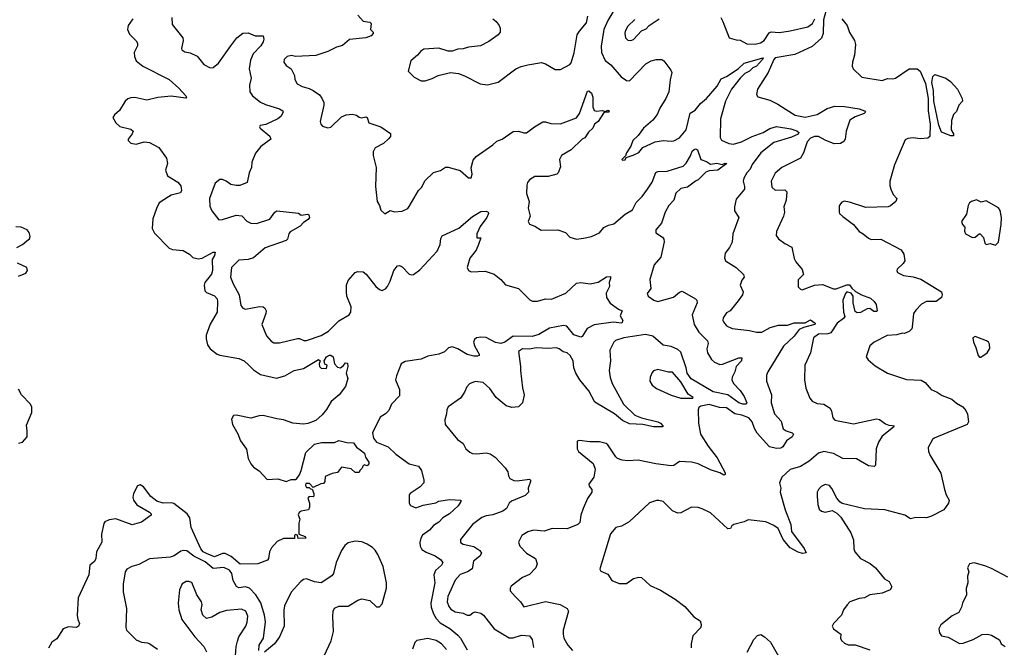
# Model space of a CAD drawing. Extents: x 2199565 to 2323334, y 894172 to 1018966.
# Tile 260 of 440: x 2233874 to 2241160, y 1003128 to 1007768. Entities that reach past the tile are written whole.
import ezdxf

# ---------------------------------------------------------------- set-up
doc = ezdxf.new("R2010")
doc.units = 0

msp = doc.modelspace()

# ---------------------------------------------------------------- linework, layer by layer
at = {"layer": '0CON10XD'}
for points in [[(2238287.1, 1007865), (2238227, 1007763), (2238197.1, 1007695), (2238176.6, 1007573.4), (2238179.6, 1007525), (2238206.5, 1007466.5), (2238249.2, 1007435), (2238324.6, 1007344.6), (2238365, 1007319.2), (2238385, 1007315.8), (2238507.4, 1007442.6), (2238546.7, 1007465), (2238584.1, 1007474.1), (2238625, 1007473.8), (2238640, 1007465), (2238692.5, 1007395), (2238698.5, 1007378.5), (2238686, 1007324), (2238677.9, 1007235), (2238655.4, 1007185), (2238610.4, 1007115), (2238591.7, 1007068.3), (2238560, 1007025), (2238488.8, 1006965), (2238449.1, 1006910.9), (2238411.2, 1006875), (2238395, 1006832.5), (2238363.3, 1006785), (2238357.5, 1006762.5), (2238330, 1006735), (2238335, 1006730), (2238355, 1006733.3), (2238361.7, 1006748.3), (2238413.8, 1006766.2), (2238455, 1006786.7), (2238485.7, 1006824.3), (2238575, 1006865.6), (2238635.9, 1006874.1), (2238695, 1006869.2), (2238715, 1006872.9), (2238756, 1006895), (2238805.6, 1006955), (2238835, 1007077.5), (2238870.9, 1007099.1), (2238911.2, 1007148.8), (2238955, 1007186.4), (2239035, 1007276.5), (2239065, 1007331.8), (2239105, 1007348.6), (2239191.5, 1007405), (2239234.2, 1007445.8), (2239364.3, 1007484.3), (2239376, 1007485), (2239371.5, 1007475), (2239325, 1007425.7), (2239298.5, 1007411.5), (2239275, 1007387.4), (2239240.7, 1007369.3), (2239204.6, 1007335.4), (2239141.5, 1007255), (2239097.6, 1007165), (2239058.7, 1007035), (2239057.8, 1006897.8), (2239067.8, 1006877.8), (2239121.8, 1006851.8), (2239155, 1006849.1), (2239215, 1006864), (2239295, 1006905.3), (2239375, 1006934), (2239425, 1006962.9), (2239475, 1006977.5), (2239580.9, 1006960.9), (2239625, 1006947.5), (2239640.4, 1006935), (2239635, 1006922.8), (2239585, 1006899.7), (2239455, 1006860.8), (2239358, 1006785), (2239295, 1006697.8), (2239278, 1006662), (2239254.3, 1006635), (2239233.2, 1006596.8), (2239228, 1006575), (2239238, 1006535), (2239236, 1006515), (2239175, 1006442.5), (2239164.2, 1006385.8), (2239163.8, 1006355), (2239195.7, 1006305), (2239150.8, 1006185), (2239145.7, 1006124.3), (2239125, 1006083.3), (2239095, 1006042.5), (2239088.3, 1006008.3), (2239096.1, 1005986.1), (2239175.6, 1005935.6), (2239230, 1005885), (2239234, 1005865), (2239217.3, 1005842.7), (2239206.2, 1005805), (2239227.1, 1005755), (2239222.5, 1005735), (2239190.5, 1005689.5), (2239130, 1005615), (2239105, 1005600), (2239078.8, 1005565), (2239076.2, 1005545), (2239081.2, 1005535), (2239105, 1005504), (2239145, 1005484.2), (2239275, 1005470.8), (2239325, 1005458.1), (2239365, 1005459.2), (2239427.4, 1005492.6), (2239489.8, 1005510.2), (2239555, 1005510.7), (2239605, 1005528.2), (2239685, 1005528.1), (2239725, 1005549.6), (2239760, 1005525), (2239758.5, 1005515), (2239673.5, 1005493.5), (2239642.9, 1005477.1), (2239605, 1005428.2), (2239526.7, 1005353.3), (2239410, 1005165), (2239400.7, 1005139.3), (2239398.9, 1005095), (2239436.9, 1004995), (2239435.7, 1004935), (2239459.5, 1004855), (2239509.1, 1004799.1), (2239523.4, 1004743.4), (2239545, 1004729.4), (2239590, 1004715), (2239599.2, 1004705), (2239589.4, 1004685), (2239549.2, 1004655), (2239519.7, 1004610.3), (2239505, 1004601.3), (2239475, 1004598.4), (2239421, 1004611), (2239330.5, 1004710.5), (2239310, 1004745), (2239292.9, 1004795), (2239268.1, 1004825), (2239217.5, 1004845), (2239164.8, 1004854.8), (2239105, 1004898.2), (2239052.2, 1004902.2), (2238975, 1004924.2), (2238915, 1004910), (2238900, 1004900), (2238893.8, 1004885), (2238897.5, 1004785), (2238911.9, 1004705), (2238967.8, 1004615), (2239035, 1004530), (2239095, 1004417.5), (2239093.3, 1004405), (2239085, 1004400.8), (2239055, 1004418.8), (2238985, 1004439.2), (2238895, 1004485.6), (2238845, 1004498.1), (2238755, 1004502.5), (2238715, 1004472), (2238695, 1004470), (2238580, 1004485), (2238451.4, 1004511.4), (2238375, 1004506.7), (2238330.9, 1004510.9), (2238297.5, 1004525), (2238286.1, 1004536.1), (2238226.7, 1004625), (2238212.5, 1004635), (2238165, 1004648), (2238093.6, 1004646.4), (2238015, 1004657.5), (2237998.3, 1004651.7), (2238000, 1004595), (2238008.8, 1004575), (2238117.7, 1004487.7), (2238131.2, 1004445), (2238122, 1004385), (2238085.6, 1004335), (2238088.8, 1004318.8), (2238107.5, 1004295), (2238108, 1004275), (2238075, 1004228), (2238042.1, 1004155), (2238026.4, 1004105), (2238018.9, 1004051.1), (2238005, 1004035.7), (2237925, 1004003.1), (2237815, 1004006), (2237755, 1003987.1), (2237675.6, 1003994.4), (2237635, 1003982.9), (2237590, 1003955), (2237564.1, 1003905.9), (2237574, 1003875), (2237625, 1003824.2), (2237690, 1003785), (2237703.3, 1003745), (2237693.3, 1003715), (2237645, 1003666.7), (2237595, 1003643.3), (2237510.3, 1003579.7), (2237503.3, 1003565), (2237503.6, 1003545), (2237539.2, 1003505), (2237580, 1003465), (2237605, 1003426.2), (2237765, 1003466.9), (2237873.5, 1003443.5), (2237923.8, 1003415), (2237934, 1003395), (2237895.8, 1003255), (2237894.3, 1003224.3), (2237901.2, 1003195), (2237929.2, 1003145), (2237965, 1003105.8)], [(2239850, 1007865), (2239823, 1007767), (2239819.2, 1007665), (2239808.1, 1007631.9), (2239738.9, 1007571.1), (2239609, 1007511), (2239463.5, 1007485), (2239453.3, 1007475), (2239412.5, 1007377.5), (2239334, 1007255), (2239326.7, 1007215), (2239335, 1007197.5), (2239425, 1007172), (2239485, 1007144.6), (2239546.1, 1007103.9), (2239612.2, 1007062.2), (2239685, 1007047.2), (2239775, 1007067.5), (2239849.5, 1007110.5), (2239905, 1007129.2), (2239977.4, 1007127.4), (2240085, 1007109.7), (2240124.3, 1007095), (2240131.4, 1007085), (2240123.8, 1007075), (2240055, 1007048.9), (2240015.7, 1007024.3), (2239990.6, 1006945), (2239981.9, 1006885), (2239971.3, 1006868.7), (2239946.6, 1006853.4), (2239901.5, 1006851.5), (2239835, 1006876.5), (2239785.2, 1006905.2), (2239755, 1006905.7), (2239725, 1006892.5), (2239701.2, 1006865), (2239674.4, 1006785), (2239650.8, 1006745), (2239514, 1006675), (2239465, 1006632.5), (2239435.3, 1006574.7), (2239439.1, 1006529.1), (2239465, 1006506.8), (2239535, 1006510.5), (2239550.9, 1006495), (2239545.3, 1006434.7), (2239527.5, 1006385), (2239532.2, 1006345), (2239525.7, 1006315.7), (2239475, 1006202.5), (2239472.3, 1006172.3), (2239487.7, 1006147.7), (2239535, 1006114), (2239587.5, 1006087.5), (2239605, 1006002.5), (2239617.7, 1005977.7), (2239665, 1005922.5), (2239673.8, 1005885), (2239634, 1005845), (2239635, 1005792.5), (2239652.5, 1005775), (2239665, 1005771.2), (2239754.3, 1005805.7), (2239815, 1005809.2), (2239895, 1005778.8), (2239915, 1005778), (2239995, 1005808.5), (2240015, 1005808), (2240032.4, 1005782.4), (2240058.8, 1005758.8), (2240103.3, 1005733.3), (2240168.5, 1005708.5), (2240197.5, 1005685), (2240212.7, 1005662.7), (2240220, 1005615), (2240215, 1005610), (2240195, 1005611.4), (2240165, 1005634), (2240145, 1005631.2), (2240095, 1005602.5), (2240071.2, 1005601.2), (2240055, 1005610), (2240042.5, 1005675), (2240042.5, 1005725), (2240026.1, 1005746.1), (2239995, 1005755.8), (2239984.4, 1005745), (2239965.6, 1005695), (2239970.4, 1005605), (2239978.9, 1005575), (2239970.7, 1005559.3), (2239924, 1005525), (2239875, 1005452.2), (2239855, 1005445.5), (2239785, 1005443.5), (2239747.8, 1005415), (2239725.4, 1005304.6), (2239683.8, 1005215), (2239680.8, 1005105), (2239691.9, 1005045), (2239719.7, 1004969.7), (2239737, 1004947), (2239775, 1004930), (2239825, 1004926), (2239871.2, 1004895), (2239881.4, 1004875), (2239890.9, 1004825), (2239905, 1004808.1), (2240045, 1004780), (2240215, 1004818.1), (2240235, 1004812.9), (2240279.7, 1004779.7), (2240305, 1004769.6), (2240329.1, 1004769.1), (2240343.8, 1004765), (2240339.2, 1004755), (2240255, 1004689.6), (2240227.9, 1004645), (2240212.1, 1004595), (2240205.6, 1004474.4), (2240196.7, 1004465), (2240155, 1004470), (2240065, 1004520.5), (2239966.1, 1004523.9), (2239895, 1004560), (2239825, 1004574.6), (2239785, 1004564.5), (2239715, 1004505.5), (2239652, 1004465), (2239575, 1004442.5), (2239513.4, 1004386.6), (2239496.7, 1004345), (2239506.2, 1004305), (2239501.2, 1004275), (2239537.5, 1004145), (2239580.6, 1004035), (2239584.3, 1003985), (2239679.1, 1003859.1), (2239692.5, 1003827.5), (2239667.1, 1003822.9), (2239635, 1003830.9), (2239575, 1003864.6), (2239524, 1003925), (2239485.4, 1004005.4), (2239455, 1004028.1), (2239395, 1004054.6), (2239265, 1004070), (2239234.4, 1004055.6), (2239157.5, 1004035), (2239143.6, 1004026.4), (2239133, 1004007), (2239115, 1004003.3), (2238985, 1004122.5), (2238925, 1004152), (2238895, 1004160.8), (2238845, 1004164), (2238765, 1004122), (2238745, 1004118.8), (2238705, 1004136.2), (2238635, 1004206), (2238604.1, 1004214.1), (2238585, 1004214), (2238535, 1004196), (2238384.1, 1004055.9), (2238327.3, 1004022.7), (2238285, 1004014), (2238245, 1003966.2), (2238168.8, 1003715), (2238166.2, 1003705), (2238175, 1003690), (2238225, 1003668.8), (2238255, 1003621.2), (2238309.3, 1003599.3), (2238365, 1003598.8), (2238415, 1003636), (2238455, 1003647.1), (2238475, 1003644.2), (2238540, 1003585), (2238615, 1003551.2), (2238725, 1003483.3), (2238795, 1003430), (2238862.3, 1003352.3), (2238910, 1003325), (2238916.7, 1003296.7), (2238913.8, 1003275), (2238855, 1003212.5), (2238841.9, 1003155), (2238841.9, 1003125)], [(2234710, 1007775), (2234675.8, 1007725), (2234671.4, 1007695), (2234685, 1007662), (2234735, 1007612), (2234744.3, 1007595), (2234744.3, 1007575), (2234720, 1007525), (2234722.9, 1007495), (2234735, 1007463.1), (2234785, 1007425.4), (2234978.8, 1007325), (2235051.8, 1007261.8), (2235101.9, 1007205), (2235107.5, 1007195), (2235102.3, 1007187.7), (2234995, 1007202.5), (2234895, 1007192.5), (2234815, 1007172.3), (2234725, 1007192.5), (2234695, 1007190), (2234675, 1007182.5), (2234654, 1007165), (2234612.3, 1007097.7), (2234574.3, 1007065.7), (2234563.8, 1007045), (2234583.8, 1007005), (2234615, 1006978.8), (2234695, 1006958), (2234712.5, 1006945), (2234706.7, 1006925), (2234676.7, 1006885), (2234676.7, 1006875), (2234695, 1006856.2), (2234735, 1006847.5), (2234795, 1006864.2), (2234835, 1006861.4), (2234903.2, 1006823.2), (2234959.2, 1006745), (2234966.2, 1006705), (2234953.3, 1006655), (2234966.7, 1006615), (2235045, 1006566.2), (2235065, 1006540), (2235070.8, 1006505), (2235062.7, 1006487.3), (2234995, 1006470), (2234975, 1006458.6), (2234906.7, 1006413.3), (2234885, 1006372.5), (2234858.9, 1006295), (2234852.9, 1006225), (2234870.7, 1006190.7), (2234978.8, 1006078.8), (2235005, 1006068.2), (2235083, 1006063), (2235130, 1006035), (2235155, 1006010.8), (2235195, 1006000.6), (2235225, 1006004.3), (2235305, 1006048.9), (2235320, 1006050), (2235315.4, 1006025), (2235297.9, 1005995), (2235300.4, 1005915), (2235293.5, 1005886.5), (2235244.3, 1005825), (2235239.2, 1005805), (2235242.7, 1005762.7), (2235255, 1005752), (2235315, 1005727.5), (2235334.3, 1005705), (2235338.1, 1005685), (2235334.3, 1005605), (2235283, 1005517), (2235254.4, 1005435), (2235252.4, 1005407.6), (2235262.7, 1005365), (2235283.3, 1005335), (2235335, 1005295.5), (2235355, 1005287.3), (2235494.4, 1005264.4), (2235535, 1005245.7), (2235568.1, 1005215)], [(2234998.5, 1007785), (2235001.7, 1007731.7), (2235080.8, 1007635), (2235084.3, 1007615), (2235071.2, 1007555), (2235074.1, 1007544.1), (2235095, 1007530), (2235135, 1007524.2), (2235187.8, 1007497.8), (2235235, 1007438), (2235283, 1007413), (2235305, 1007415.8), (2235345, 1007446), (2235435.9, 1007574.1), (2235480, 1007635), (2235525, 1007668.8), (2235565, 1007670), (2235615, 1007648), (2235675, 1007650), (2235680, 1007625), (2235676, 1007605), (2235658, 1007575), (2235601.4, 1007515), (2235580.9, 1007469.1), (2235571.9, 1007405), (2235587.5, 1007335), (2235575.4, 1007285), (2235577.7, 1007235), (2235596.7, 1007205), (2235655, 1007159.5), (2235691.7, 1007141.7), (2235795, 1007109.2), (2235820, 1007095), (2235822.5, 1007085), (2235805, 1007053.3), (2235783.3, 1007035), (2235695, 1006992.5), (2235652.5, 1006985), (2235647.5, 1006975), (2235653.3, 1006965), (2235725, 1006906.2), (2235731.2, 1006885), (2235658.8, 1006831.2), (2235617.9, 1006782.1), (2235591.2, 1006715), (2235588, 1006675), (2235572, 1006635), (2235556.7, 1006565), (2235503, 1006543), (2235475, 1006541.2), (2235435, 1006550), (2235402.5, 1006575), (2235375, 1006586.7), (2235355, 1006586.7), (2235319.3, 1006560.7), (2235278.6, 1006445), (2235280.5, 1006390.5), (2235295.9, 1006355.9), (2235348.3, 1006288.3), (2235375, 1006290), (2235475, 1006324), (2235517.7, 1006317.7), (2235555, 1006278.8), (2235585, 1006263.8), (2235625, 1006262.5), (2235725.5, 1006294.5), (2235761.2, 1006345), (2235776.1, 1006353.9), (2235937.5, 1006337.5), (2235956.4, 1006323.6), (2236005, 1006330), (2236012.5, 1006325), (2236017.5, 1006305), (2236009.3, 1006290.7), (2235975, 1006270), (2235947.9, 1006242.1), (2235875, 1006198.6), (2235865.8, 1006185), (2235856, 1006145), (2235846.7, 1006135), (2235689.7, 1006080.3), (2235603, 1006007), (2235565, 1005995.7), (2235495, 1005990.5), (2235442.2, 1005935), (2235432.7, 1005865), (2235452.2, 1005815), (2235498.5, 1005735), (2235510.8, 1005655), (2235525, 1005636), (2235545, 1005628), (2235648.3, 1005648.3), (2235674.4, 1005644.4), (2235688, 1005635), (2235697.1, 1005615), (2235695.8, 1005595), (2235666, 1005515), (2235701.1, 1005431.1), (2235735, 1005391.2), (2235755, 1005378.8), (2235795, 1005379.2), (2235928.8, 1005411.2), (2235945, 1005410), (2235975.5, 1005395.5), (2235995, 1005395.5), (2236105, 1005432.8), (2236158.8, 1005465), (2236235, 1005541.3), (2236312.2, 1005585), (2236323.6, 1005605), (2236325.4, 1005645), (2236295.5, 1005725), (2236291.5, 1005755), (2236290.9, 1005805), (2236305, 1005839.2), (2236355, 1005898.9), (2236375, 1005905.6), (2236415, 1005903.1), (2236436.7, 1005886.7), (2236510, 1005795), (2236535, 1005774), (2236555, 1005766.7), (2236580.8, 1005779.2), (2236595.5, 1005794.5), (2236615.5, 1005834.5), (2236642.5, 1005915), (2236670.5, 1005949.5), (2236685, 1005951.2), (2236705, 1005941.2), (2236755.8, 1005885.8), (2236775, 1005880.8), (2236786.7, 1005885), (2236835, 1005918), (2236963, 1006057), (2236984.4, 1006105), (2236990, 1006150), (2237000, 1006170), (2237123.7, 1006226.3), (2237225, 1006312.2), (2237285, 1006350), (2237325, 1006353.3), (2237340, 1006345), (2237343.3, 1006335), (2237330, 1006305), (2237280.9, 1006239.1), (2237257.5, 1006185), (2237256.1, 1006156.1), (2237285.8, 1006155), (2237268.2, 1006105), (2237251.9, 1006065), (2237203.8, 1006005), (2237185.8, 1005935.8), (2237195, 1005914), (2237215, 1005904.3), (2237319.1, 1005909.1), (2237385, 1005886.9), (2237435, 1005847.5), (2237467.9, 1005807.9), (2237565, 1005780.8), (2237647.9, 1005697.9), (2237667.8, 1005687.8), (2237705, 1005686.2), (2237765, 1005703.3), (2237808.3, 1005701.7), (2237915, 1005745.9), (2237995, 1005820.4), (2238025, 1005826.1), (2238094.2, 1005815.8), (2238153.2, 1005826.8), (2238215, 1005866.2), (2238245, 1005870), (2238246.2, 1005855), (2238236, 1005825), (2238237.8, 1005795), (2238213.5, 1005746.5), (2238215.6, 1005715), (2238242.6, 1005672.6), (2238305, 1005627.5), (2238332.5, 1005615), (2238318.3, 1005578.3), (2238337.5, 1005545), (2238330, 1005525), (2238265, 1005531.1), (2238125, 1005513.3), (2238074.1, 1005485.9), (2238035, 1005426.7), (2238025, 1005421.2), (2237975, 1005439.2), (2237922.8, 1005502.8), (2237897.1, 1005507.1), (2237795, 1005488.8), (2237715, 1005439.7), (2237665, 1005425.7), (2237525, 1005428.8), (2237463.2, 1005385), (2237435, 1005373.1), (2237395, 1005380.7), (2237325, 1005419.4), (2237285, 1005422), (2237254.4, 1005415.6), (2237238.9, 1005405), (2237231.8, 1005385), (2237242.1, 1005352.1), (2237273.9, 1005296.1), (2237273.3, 1005285), (2237260.3, 1005279.7), (2237235, 1005280), (2237185, 1005293.9), (2237115.7, 1005335.7), (2237075, 1005349.7), (2237047.3, 1005342.7), (2237016.6, 1005313.4)], [(2236375, 1007802), (2236415, 1007756.7), (2236465, 1007750), (2236475, 1007740), (2236470, 1007695), (2236490, 1007675), (2236490, 1007665), (2236475, 1007650), (2236435, 1007634), (2236315, 1007622), (2236262.7, 1007577.3), (2236217.5, 1007565), (2236155, 1007534.2), (2236065, 1007504.2), (2235915, 1007496.2), (2235885, 1007503.3), (2235852.5, 1007495), (2235830, 1007475), (2235827.5, 1007455), (2235845, 1007430), (2235882.5, 1007405), (2235893.3, 1007385), (2235906.7, 1007355), (2235908.8, 1007325), (2235926.2, 1007295), (2235963.4, 1007273.4), (2236015, 1007259.4), (2236044.6, 1007244.6), (2236092, 1007212), (2236108.3, 1007188.3), (2236123.1, 1007155), (2236124.4, 1007135), (2236096, 1007015), (2236102, 1006995), (2236115, 1006982), (2236155, 1006967.5), (2236175, 1006972.5), (2236255, 1007051.2), (2236290, 1007065), (2236335, 1007068.8), (2236365, 1007063.3), (2236385, 1007046.7), (2236402.3, 1007042.3), (2236435, 1007051.2), (2236443.9, 1007043.9), (2236456.2, 1007006.2), (2236545, 1006976.7), (2236617.7, 1006927.7), (2236616.7, 1006905), (2236601.7, 1006888.3), (2236565, 1006853.8), (2236505, 1006821.2), (2236488.3, 1006791.7), (2236488.6, 1006765), (2236511.9, 1006675), (2236507.5, 1006535), (2236520, 1006425), (2236536.2, 1006395), (2236545, 1006360), (2236575, 1006333.3), (2236615, 1006357.5), (2236647, 1006347), (2236705, 1006353.8), (2236745, 1006373.3), (2236755, 1006387.5), (2236824, 1006505), (2236849.7, 1006530.3), (2236872.4, 1006577.6), (2236935, 1006638.6), (2236986.6, 1006653.4), (2237025, 1006676.7), (2237045, 1006676.7), (2237133.6, 1006653.6), (2237195, 1006600), (2237215, 1006600), (2237222.5, 1006625), (2237213.6, 1006673.6), (2237229.3, 1006730.7), (2237252.6, 1006757.4), (2237375, 1006842), (2237405, 1006870.8), (2237444.2, 1006885.8), (2237525, 1006942), (2237565, 1006944.2), (2237605, 1006930.8), (2237625, 1006931.4), (2237682.5, 1006975), (2237745, 1007012.2), (2237765, 1007013.3), (2237805, 1007000), (2237875, 1006998.6), (2237995, 1007043.8), (2238016.7, 1007075), (2238075, 1007240), (2238085, 1007241.9), (2238104.8, 1007224.7), (2238115.8, 1007195), (2238115.8, 1007125), (2238125.6, 1007095.6), (2238141.1, 1007091.1), (2238185, 1007097.9), (2238205, 1007090), (2238225, 1007098.9), (2238235.5, 1007095), (2238233.8, 1007085), (2238205, 1007083.8), (2238195, 1007076.7), (2238153.4, 1007016.6), (2238126.2, 1006995), (2238115.8, 1006965), (2238083.4, 1006936.6), (2238055, 1006895.7), (2238035, 1006884), (2237953.6, 1006806.4), (2237882.5, 1006765), (2237867.5, 1006735), (2237875, 1006680), (2237858, 1006635), (2237848.8, 1006625), (2237785, 1006608.9), (2237685, 1006608.8), (2237645.6, 1006585), (2237631.5, 1006565), (2237626.5, 1006545), (2237624.4, 1006484.4), (2237642.9, 1006425), (2237637.5, 1006375), (2237652, 1006315), (2237636.2, 1006275), (2237645, 1006257.5), (2237685, 1006242.5), (2237731.7, 1006211.7), (2237855, 1006215.8), (2237912.5, 1006195), (2237945, 1006160), (2237995, 1006146.2), (2238045, 1006152), (2238105.8, 1006164.2), (2238165, 1006193.3), (2238197, 1006233), (2238230.7, 1006249.3), (2238270.9, 1006259.1), (2238355, 1006330.6), (2238408.6, 1006361.4), (2238435, 1006415.8), (2238480.2, 1006459.8), (2238520.5, 1006515), (2238552.7, 1006567.3), (2238581.7, 1006638.3), (2238595, 1006646.7), (2238665, 1006648.8), (2238784, 1006685), (2238805, 1006707.5), (2238838.3, 1006761.7), (2238849.6, 1006795), (2238865, 1006809.1), (2238875, 1006813.1), (2238890, 1006805), (2238914.3, 1006735), (2238955, 1006720.4), (2238985, 1006700.4), (2239033.4, 1006706.6), (2239071.4, 1006698.6), (2239095, 1006707.9), (2239106.7, 1006705), (2239040.6, 1006655), (2238975, 1006650.6), (2238950, 1006640), (2238895.5, 1006585), (2238874.7, 1006575), (2238815, 1006529.4), (2238765, 1006519.7), (2238728.5, 1006485), (2238713.3, 1006435), (2238677.9, 1006395), (2238650.7, 1006345), (2238622.3, 1006265), (2238581.5, 1006215), (2238582.2, 1006192.2), (2238629.5, 1006159.5), (2238640, 1006145), (2238643.3, 1006125), (2238617.9, 1006012.1), (2238567.8, 1005955), (2238536.4, 1005846.4), (2238545, 1005780), (2238516.2, 1005745), (2238524.4, 1005724.4), (2238566, 1005695), (2238595, 1005685.4), (2238712.4, 1005717.6), (2238755, 1005753.1), (2238775, 1005760), (2238874.1, 1005704.1), (2238883.9, 1005693.9), (2238885.7, 1005675), (2238848.9, 1005585), (2238863.8, 1005515), (2238899.1, 1005459.1), (2238964.4, 1005395), (2238967.5, 1005375), (2238957.5, 1005335), (2238964.5, 1005305), (2238992.5, 1005255), (2239015, 1005236.4), (2239055, 1005220), (2239075, 1005221.1), (2239195, 1005268), (2239218.3, 1005268.3), (2239213.9, 1005245), (2239176.1, 1005205), (2239165.8, 1005164.2), (2239145.4, 1005125), (2239143.1, 1005105), (2239155, 1005079.4), (2239205, 1005026.9), (2239235, 1004981.4), (2239254.5, 1004935), (2239248.8, 1004925), (2239224.7, 1004925.3), (2239194.9, 1004934.9), (2239114.4, 1004994.4), (2239005, 1005017.2), (2238842.8, 1005112.8), (2238811.7, 1005155), (2238804.8, 1005195), (2238765, 1005309.1), (2238745, 1005330.2), (2238695, 1005351.1)], [(2237375, 1007774), (2237398.8, 1007755), (2237421.2, 1007725), (2237430, 1007705), (2237428.8, 1007675), (2237413.8, 1007655), (2237345, 1007605.8), (2237284.3, 1007575.7), (2237195, 1007565.7), (2237155, 1007552), (2237115, 1007550), (2237075, 1007535.8), (2237045, 1007536), (2236975, 1007558.1), (2236865, 1007549.4), (2236842, 1007535), (2236818, 1007505), (2236768.8, 1007465), (2236748.8, 1007388.8), (2236792.1, 1007342.1), (2236845, 1007316.2), (2236875, 1007316.7), (2236925, 1007332.5), (2236970, 1007355), (2237062.7, 1007377.3), (2237121.2, 1007371.2), (2237165, 1007353.3), (2237280, 1007295), (2237335, 1007285.8), (2237414.2, 1007305.8), (2237544, 1007406), (2237585, 1007423.3), (2237635, 1007434.4), (2237735, 1007451.2), (2237765, 1007441.2), (2237835, 1007398.8), (2237875, 1007400), (2237945, 1007438), (2237955, 1007450), (2237976.6, 1007523.4), (2238000, 1007655), (2238015, 1007684.2), (2238067.1, 1007745), (2238076.7, 1007793.3)], [(2238425, 1007770), (2238375, 1007719.2), (2238355, 1007683.8), (2238351.1, 1007665), (2238357.5, 1007635), (2238375, 1007618), (2238395.8, 1007614.2), (2238415, 1007622), (2238475, 1007686.2), (2238508.8, 1007701.2), (2238532.5, 1007725), (2238605, 1007773.3)], [(2239062, 1007785), (2239078, 1007755), (2239124.2, 1007634.2), (2239175, 1007618.8), (2239205, 1007616.2), (2239255, 1007589.2), (2239315, 1007586.9), (2239355, 1007596.5), (2239382.2, 1007615), (2239420.2, 1007669.8), (2239435, 1007677.3), (2239465, 1007675.6), (2239495, 1007672.5), (2239575, 1007685.6), (2239705, 1007715.4), (2239740.9, 1007739.1), (2239757.3, 1007775)], [(2239956.3, 1007775), (2239996, 1007725), (2240015, 1007672.5), (2240051.2, 1007615), (2240058.8, 1007585), (2240050, 1007505), (2240035.7, 1007455), (2240034.3, 1007425), (2240042, 1007405), (2240105, 1007344), (2240255, 1007318.8), (2240295, 1007333.8), (2240335, 1007330), (2240355, 1007336), (2240455, 1007405.8), (2240514.2, 1007404.2), (2240537.3, 1007387.3), (2240576.9, 1007296.9), (2240595.7, 1007185.7), (2240595.7, 1007095), (2240610.7, 1006995), (2240608.9, 1006905), (2240595, 1006891.2), (2240536.1, 1006886.1), (2240486.1, 1006893.9), (2240445, 1006890), (2240425, 1006880), (2240346, 1006695), (2240312, 1006575), (2240311.7, 1006541.7), (2240320, 1006515), (2240336.7, 1006475), (2240363.3, 1006445), (2240356.7, 1006425), (2240318.8, 1006391.2), (2240300, 1006385), (2240135, 1006378.8), (2240015, 1006420), (2239975, 1006426.7), (2239954.1, 1006415.9), (2239938.3, 1006391.7), (2239937.5, 1006345), (2239940, 1006335), (2239965, 1006313.3), (2240045, 1006253.8), (2240085, 1006201.2), (2240115.8, 1006185.8), (2240155, 1006153.3), (2240175, 1006143.8), (2240245, 1006146.2), (2240395.8, 1006065.8), (2240417.5, 1006035), (2240423.3, 1005985), (2240411.2, 1005965), (2240366.7, 1005925), (2240363.3, 1005915), (2240369.3, 1005899.3), (2240415, 1005877.5), (2240485, 1005867.1), (2240541.2, 1005848.8), (2240695, 1005755.7), (2240700.5, 1005735), (2240695, 1005713.8), (2240656.4, 1005683.6), (2240585, 1005684.2), (2240546, 1005665), (2240505, 1005621.2), (2240488.8, 1005595), (2240478.8, 1005495), (2240475, 1005482.5), (2240456.4, 1005463.6), (2240421.7, 1005448.3), (2240405, 1005450), (2240365, 1005437.5), (2240293.6, 1005433.6), (2240195.8, 1005384.2), (2240165, 1005357.5), (2240137.5, 1005275), (2240152.3, 1005252.3), (2240205, 1005210), (2240295, 1005153.8), (2240435, 1005108.1), (2240545, 1005103.3), (2240573.3, 1005085), (2240617.5, 1005035), (2240662.5, 1005015), (2240698.8, 1004988.8), (2240772.7, 1004962.7), (2240805, 1004934.2), (2240853.8, 1004905), (2240875, 1004880), (2240887.3, 1004852.7), (2240894, 1004795), (2240883.8, 1004775), (2240640, 1004675), (2240628.8, 1004665), (2240596.2, 1004605), (2240598, 1004575), (2240610.8, 1004545), (2240689.2, 1004415), (2240716.7, 1004295), (2240730, 1004255), (2240752.5, 1004215), (2240747.5, 1004195), (2240712.5, 1004145), (2240621.7, 1004098.3), (2240585, 1004085.7), (2240505, 1004087.5), (2240465, 1004077.5), (2240424.6, 1004104.6), (2240275.3, 1004145.3), (2240125, 1004151.2), (2239961.1, 1004191.1), (2239942.7, 1004202.7), (2239920.2, 1004230.2), (2239883, 1004303), (2239865, 1004324), (2239835, 1004332.5), (2239805, 1004318), (2239784, 1004295), (2239776, 1004275), (2239774.3, 1004245), (2239779.2, 1004185), (2239789.2, 1004149.2), (2239805.8, 1004135.8), (2239835, 1004127.5), (2239885, 1004138.8), (2239920.5, 1004120.5), (2239951.2, 1004091.2), (2240023.8, 1003975), (2240042.7, 1003922.7), (2240046, 1003855), (2240054.4, 1003834.4), (2240096.2, 1003785), (2240167.6, 1003747.6), (2240206.2, 1003715), (2240274.3, 1003634.3), (2240306.7, 1003615), (2240328, 1003575), (2240315.7, 1003554.3), (2240255, 1003528), (2240165, 1003516), (2240125, 1003494), (2240085, 1003488), (2240016.4, 1003463.6), (2239997, 1003443), (2239970, 1003405), (2239953.8, 1003365), (2239896.7, 1003305), (2239886.2, 1003285), (2239896.2, 1003265), (2239950, 1003225), (2239946.7, 1003195), (2239955, 1003177.5), (2239977.7, 1003157.7), (2240003.6, 1003146.4), (2240055, 1003145.8), (2240165, 1003110)], [(2240785, 1006910), (2240765, 1006910), (2240695, 1006937.5), (2240675, 1006987.5), (2240637.5, 1007165), (2240635.6, 1007245), (2240622.8, 1007302.8), (2240631.3, 1007348.7), (2240645, 1007363.3), (2240725.9, 1007335.9), (2240761.7, 1007311.7), (2240812.5, 1007255), (2240848.8, 1007185), (2240850, 1007165), (2240823.3, 1007135), (2240805, 1007090), (2240783, 1007067), (2240768.3, 1007021.7), (2240766.7, 1006955), (2240783.3, 1006925), (2240785, 1006910)], [(2241095, 1006100), (2241116.1, 1006123.9), (2241136.2, 1006255), (2241138.8, 1006305), (2241128.3, 1006358.3), (2241116.1, 1006376.1), (2241025, 1006430), (2240989.3, 1006419.3), (2240955, 1006436.7), (2240916.4, 1006423.6), (2240903.3, 1006415), (2240891.2, 1006395), (2240879.5, 1006330.5), (2240843.3, 1006275), (2240850, 1006255), (2240868.8, 1006235), (2240866.2, 1006205), (2240873.3, 1006185), (2240925, 1006156.7), (2240945, 1006160), (2240973.8, 1006186.2), (2240980, 1006185), (2241005, 1006156.7), (2241016.1, 1006116.1), (2241025, 1006106.7), (2241055, 1006113.8), (2241095, 1006100)], [(2233853.3, 1006085), (2233895, 1006106), (2233926.8, 1006133.2), (2233945, 1006147.5), (2233950, 1006165), (2233942.5, 1006195), (2233928, 1006215), (2233885, 1006233.1), (2233845, 1006237)], [(2233865, 1005872.5), (2233920, 1005895), (2233932.5, 1005915), (2233926.4, 1005936.4), (2233857.7, 1005967.7)], [(2238695, 1005351.1), (2238635, 1005362.9), (2238558, 1005428), (2238505, 1005440.5), (2238345, 1005415.6), (2238283.8, 1005396.2), (2238269.2, 1005385), (2238241.8, 1005325), (2238245.3, 1005245), (2238235.5, 1005175), (2238243, 1005123), (2238257.6, 1005077.6), (2238341.1, 1004925), (2238425, 1004845.4), (2238475, 1004824.7), (2238595, 1004794.7), (2238614.5, 1004785), (2238633.8, 1004765), (2238631.7, 1004758.3), (2238565, 1004757), (2238484.8, 1004775.2), (2238385, 1004780.3), (2238335, 1004805.3), (2238275, 1004853.3), (2238129.8, 1004939.8), (2238084.7, 1005025), (2238018.9, 1005105), (2237988.4, 1005155), (2237974.7, 1005195), (2237968.6, 1005245), (2237948.1, 1005285), (2237925, 1005304.3), (2237895, 1005312.9), (2237865.3, 1005335.3), (2237845, 1005341.2), (2237785, 1005337.5), (2237695, 1005342.5), (2237645, 1005333.3), (2237595, 1005335.5), (2237563.8, 1005315), (2237580.8, 1005205), (2237578.9, 1005175), (2237593.4, 1005046.6), (2237606.2, 1004995), (2237595.3, 1004934.7), (2237565, 1004906.5), (2237515, 1004900.4), (2237473.4, 1004913.4), (2237400.5, 1004975), (2237351.7, 1005041.7), (2237304.1, 1005085.9), (2237245, 1005092.9), (2237201.2, 1005075), (2237182.5, 1005055), (2237165, 1005013.3), (2237135, 1004970), (2237044.3, 1004905.7), (2237033.8, 1004885), (2237032, 1004855), (2237019.3, 1004810.7), (2237023.3, 1004775), (2237114.2, 1004665), (2237154.2, 1004635), (2237174.2, 1004595), (2237205, 1004570), (2237225, 1004560.8), (2237255, 1004557.5), (2237325, 1004565.4), (2237355, 1004558.1), (2237391.2, 1004535), (2237466.2, 1004455), (2237486.7, 1004425), (2237490, 1004395), (2237500, 1004375), (2237530.3, 1004360.3), (2237555, 1004358.6), (2237645, 1004371.2), (2237653.3, 1004365), (2237653.8, 1004355), (2237636.2, 1004305), (2237638, 1004275), (2237615, 1004250), (2237512.1, 1004207.9), (2237495, 1004193.3), (2237477.1, 1004155), (2237448, 1004135), (2237375, 1004106.5), (2237325, 1004099.1), (2237292.7, 1004087.3), (2237224, 1004035), (2237175, 1003973.3), (2237135.8, 1003925), (2237135, 1003903.8), (2237155, 1003890), (2237235, 1003873.3), (2237279.2, 1003845), (2237291.9, 1003825), (2237278.8, 1003801.2), (2237231.9, 1003765), (2237221.5, 1003708.5), (2237187.5, 1003685), (2237134.1, 1003665.9), (2237095.8, 1003624.2), (2237042.9, 1003505), (2237037.3, 1003465), (2237048.9, 1003428.9), (2237065, 1003410), (2237095, 1003390.5), (2237155, 1003380), (2237185, 1003365.8), (2237205, 1003366), (2237225.9, 1003384.1), (2237245, 1003391.2), (2237285, 1003381.2), (2237306, 1003365), (2237385, 1003263.8), (2237495, 1003199.2), (2237525, 1003197.5), (2237587.5, 1003217.5), (2237645, 1003212), (2237667, 1003187), (2237675, 1003127.5)], [(2240975, 1005273.3), (2240985, 1005273.8), (2241032.5, 1005305), (2241051.7, 1005338.3), (2241049.3, 1005369.3), (2241042.5, 1005385), (2241027.5, 1005395), (2240943.6, 1005426.4), (2240927.5, 1005415), (2240931.2, 1005385), (2240950, 1005345), (2240966.7, 1005285), (2240975, 1005273.3)], [(2235568.1, 1005215), (2235605, 1005180), (2235655, 1005145.5), (2235775, 1005118.9), (2235835, 1005134.4), (2235905, 1005175.6), (2235975, 1005190), (2236085, 1005256.2), (2236097.5, 1005245), (2236090, 1005225), (2236092.5, 1005205), (2236105, 1005192.5), (2236145, 1005190), (2236150, 1005215), (2236131.7, 1005221.7), (2236127.5, 1005245), (2236143.6, 1005276.4), (2236165, 1005287.5), (2236175, 1005287.5), (2236192.5, 1005275), (2236203, 1005223), (2236225, 1005200), (2236246.4, 1005193.6), (2236269.3, 1005210.7), (2236285, 1005232.5), (2236298.3, 1005228.3), (2236302.5, 1005205), (2236290, 1005155), (2236301.2, 1005115), (2236285, 1005056.7), (2236238.6, 1004995), (2236178.9, 1004945), (2236145, 1004887.5), (2236112.4, 1004847.6), (2236065, 1004805.8), (2236005, 1004782.9), (2235975, 1004778.5), (2235895, 1004784.4), (2235825, 1004809.3), (2235777.6, 1004817.6), (2235675, 1004841.5), (2235645, 1004840.4), (2235585, 1004821.1), (2235474.4, 1004845.6), (2235455, 1004840.8), (2235441.1, 1004815), (2235449.1, 1004775), (2235487.2, 1004707.2), (2235507.3, 1004655), (2235552.6, 1004592.6), (2235565, 1004523.3), (2235582.9, 1004485), (2235605, 1004460), (2235645, 1004432.5), (2235705, 1004369.2), (2235785, 1004372.9), (2235845, 1004354), (2235881.7, 1004368.3), (2235915, 1004370), (2235924.1, 1004375.9), (2235945, 1004402.5), (2235957.5, 1004435), (2235991.7, 1004568.3), (2236055, 1004629.2), (2236107.7, 1004642.3), (2236203, 1004643), (2236235, 1004657.1), (2236295, 1004642.5), (2236345, 1004639.4), (2236366.7, 1004606.7), (2236393, 1004587), (2236425, 1004562.5), (2236433, 1004533), (2236457, 1004497), (2236457.5, 1004485), (2236445, 1004470), (2236422.5, 1004477.5), (2236411.7, 1004468.3), (2236408.3, 1004451.7), (2236390, 1004435), (2236385, 1004420), (2236355, 1004420), (2236327, 1004447), (2236255, 1004460), (2236225, 1004420), (2236185, 1004413.3), (2236135, 1004390), (2236132.5, 1004355), (2236121.7, 1004338.3), (2236103, 1004337), (2236045, 1004310), (2236018.3, 1004338.3), (2235991.7, 1004338.3), (2235987.5, 1004325), (2235995, 1004310), (2236015, 1004310), (2236025, 1004300), (2236038.3, 1004298.3), (2236050, 1004265), (2236050, 1004245), (2236045, 1004240), (2236015, 1004242.5), (2236005, 1004230), (2236017.5, 1004195), (2236017.5, 1004165), (2236010, 1004145), (2235956.4, 1004133.6), (2235942.5, 1004125), (2235933.6, 1004106.4), (2235947.5, 1004075), (2235940, 1004045), (2235940, 1003965), (2235987, 1003947), (2235990, 1003935), (2235933.6, 1003933.6), (2235928.3, 1003958.3), (2235915, 1003962.5), (2235907.5, 1003955), (2235906.4, 1003933.6), (2235825, 1003932.5), (2235778.5, 1003911.5), (2235736.2, 1003863.8), (2235723.1, 1003835), (2235715.6, 1003785), (2235707.3, 1003772.7), (2235635.6, 1003745.6), (2235505, 1003743.4), (2235439.1, 1003799.1), (2235395, 1003822.5), (2235375, 1003822.9), (2235315, 1003796.2), (2235255, 1003821.6), (2235230.9, 1003835), (2235214, 1003855), (2235141.8, 1004015), (2235132.2, 1004085), (2235112.9, 1004115), (2235015, 1004190.9), (2234995, 1004196.4), (2234935, 1004193.5), (2234888.9, 1004208.9), (2234845, 1004241.9), (2234788.6, 1004315), (2234765, 1004330), (2234745, 1004322), (2234715.5, 1004265), (2234711.5, 1004235), (2234716.5, 1004215), (2234740.7, 1004180.7), (2234835, 1004127.5), (2234846.7, 1004115), (2234846.7, 1004105), (2234775, 1004053.3), (2234705.7, 1004034.3), (2234585, 1004077.8), (2234535, 1004070), (2234503.8, 1004055), (2234495, 1004042.5), (2234478.9, 1003965), (2234480.8, 1003905), (2234442.5, 1003835), (2234437.5, 1003785), (2234426.7, 1003763.3), (2234392, 1003735), (2234386.4, 1003663.6), (2234305.8, 1003494.2), (2234299.2, 1003365), (2234303.3, 1003335), (2234316.7, 1003305), (2234307.8, 1003285), (2234295, 1003274.4), (2234235, 1003280), (2234195, 1003265.8), (2234149.3, 1003190.7), (2234112.6, 1003167.4), (2234087.5, 1003122.5)], [(2237016.6, 1005313.4), (2236975, 1005294.4), (2236895, 1005280), (2236845, 1005257.3), (2236725, 1005240), (2236697.3, 1005222.7), (2236661.2, 1005135), (2236655.5, 1005105.5), (2236684.3, 1005035), (2236683.6, 1004986.4), (2236623.8, 1004925), (2236605, 1004880), (2236580, 1004855), (2236540.2, 1004829.8), (2236484.6, 1004715), (2236491.1, 1004675), (2236514.4, 1004645), (2236599.8, 1004609.8), (2236656.4, 1004555), (2236755, 1004485.5), (2236825, 1004467.3), (2236848.2, 1004435), (2236864.6, 1004365), (2236863.6, 1004345), (2236836.4, 1004313.6), (2236762.2, 1004265), (2236756.9, 1004255), (2236755.7, 1004195), (2236766.6, 1004176.6), (2236805, 1004158.1), (2236860.2, 1004179.8), (2236952.5, 1004197.5), (2236975, 1004207.5), (2237055, 1004220), (2237137.5, 1004215), (2237138, 1004205), (2237117.1, 1004175), (2237055, 1004114.6), (2237005.7, 1004085), (2236975.9, 1004054.1), (2236935, 1004027.5), (2236906.9, 1003993.1), (2236855, 1003956.2), (2236841.1, 1003935), (2236833.8, 1003903.8), (2236836.4, 1003875), (2236850.3, 1003850.3), (2236881.3, 1003831.3), (2236949.2, 1003805), (2236986.7, 1003776.7), (2237004.4, 1003755), (2236994.4, 1003735), (2236950, 1003695), (2236937.3, 1003665), (2236944.6, 1003604.6), (2236915.2, 1003455), (2236918.4, 1003425), (2236936.8, 1003375), (2236955, 1003342.3), (2236985, 1003310), (2237056.9, 1003266.9), (2237115, 1003217.9), (2237134.6, 1003195), (2237185, 1003108.5)], [(2238855, 1004970), (2238857.5, 1004975), (2238820.3, 1005000.3), (2238765, 1005091.9), (2238705, 1005162), (2238675, 1005162.5), (2238595, 1005182), (2238565, 1005171.2), (2238555, 1005160), (2238538, 1005125), (2238537.5, 1005095), (2238554, 1005065), (2238585, 1005041.2), (2238695, 1004991.2), (2238765, 1004970), (2238855, 1004970)], [(2233865, 1004636.7), (2233895, 1004644.2), (2233928, 1004685), (2233930, 1004725), (2233925, 1004770), (2233962.5, 1004865), (2233963, 1004903), (2233952.5, 1004925), (2233885.9, 1004995.9), (2233865, 1005036.7)], [(2236126.1, 1003065), (2236178.8, 1003175), (2236195.4, 1003245.4), (2236190, 1003355), (2236193.6, 1003396.4), (2236203.1, 1003416.9), (2236235, 1003431.4), (2236305, 1003433.1), (2236375, 1003476.7), (2236405, 1003487.5), (2236463.6, 1003473.6), (2236515, 1003428), (2236535, 1003428), (2236555, 1003448.8), (2236588.2, 1003565), (2236588.8, 1003605), (2236563.2, 1003725), (2236524.5, 1003815), (2236505, 1003846.8), (2236485.1, 1003865.1), (2236445, 1003891.8), (2236405, 1003908.9), (2236355, 1003912.6), (2236305, 1003899.6), (2236279.3, 1003880.7), (2236255.8, 1003844.2), (2236214.6, 1003755), (2236196.5, 1003675), (2236182.8, 1003657.2), (2236105, 1003603.8), (2236055, 1003611.2), (2235995, 1003633.3), (2235975, 1003630), (2235954, 1003615), (2235881.4, 1003535), (2235834.4, 1003435), (2235827.6, 1003402.4), (2235830, 1003285), (2235795.8, 1003205), (2235759.2, 1003155), (2235685, 1003092.5)], [(2235644, 1003105), (2235646, 1003145), (2235677.8, 1003195), (2235692.4, 1003317.6), (2235685.4, 1003365), (2235656.9, 1003456.9), (2235620, 1003515), (2235575, 1003564.4), (2235545, 1003575.5), (2235495, 1003568.6), (2235477.5, 1003577.5), (2235453.2, 1003623.2), (2235444.5, 1003675), (2235425, 1003699.5), (2235385, 1003718.5), (2235305, 1003710), (2235245, 1003760.6), (2235162.5, 1003802.5), (2235110.2, 1003840.2), (2235085, 1003844.4), (2235065, 1003840), (2235017.5, 1003805), (2234986, 1003794), (2234835, 1003782.5), (2234755, 1003739.4), (2234702.5, 1003725), (2234666.7, 1003705), (2234653.3, 1003685), (2234638.1, 1003595), (2234639.4, 1003539.4), (2234663.8, 1003415), (2234659.4, 1003275), (2234664.4, 1003255), (2234735, 1003184.5), (2234775, 1003166.7), (2234818.3, 1003161.7), (2234837.5, 1003155), (2234892.5, 1003115)], [(2241185, 1003646.2), (2241065, 1003710), (2241015, 1003730), (2240936.4, 1003753.6), (2240902.5, 1003745), (2240887.5, 1003715), (2240896.7, 1003685), (2240886.7, 1003655), (2240888.8, 1003605), (2240876.4, 1003563.6), (2240878.8, 1003515), (2240850, 1003455), (2240843.8, 1003425), (2240822.5, 1003385), (2240775, 1003361.2), (2240690, 1003295), (2240676.2, 1003265), (2240681.2, 1003235), (2240695, 1003213.3), (2240745, 1003203.3), (2240827, 1003157), (2240855, 1003160), (2240930, 1003185), (2240995, 1003223.3), (2241035, 1003226.2), (2241065, 1003218.8), (2241123, 1003183), (2241137.5, 1003155), (2241166.2, 1003135)], [(2235470.3, 1003065), (2235474.7, 1003135), (2235485, 1003174), (2235495.3, 1003205), (2235546.1, 1003285), (2235557.8, 1003315), (2235562.1, 1003357.9), (2235546.4, 1003396.4), (2235515, 1003409.4), (2235405, 1003399.6), (2235353.7, 1003386.3), (2235295, 1003351.4), (2235255, 1003340), (2235229.4, 1003365), (2235217.5, 1003405), (2235223.1, 1003445), (2235219.4, 1003465), (2235184.2, 1003515), (2235147.5, 1003607.5), (2235125.8, 1003615.8), (2235105, 1003614.4), (2235075, 1003596.7), (2235056, 1003554), (2235046.4, 1003455), (2235050.6, 1003405), (2235073, 1003333), (2235169.2, 1003205), (2235235.7, 1003135), (2235255.7, 1003095)], [(2237031.6, 1003111.6), (2236995.3, 1003155), (2236955, 1003179.3), (2236895, 1003193.7), (2236811.9, 1003178.1), (2236797.4, 1003162.6), (2236780.5, 1003115)], [(2239257.2, 1003092.8), (2239306.7, 1003185), (2239333.3, 1003215), (2239357, 1003223), (2239385, 1003206.2), (2239428.8, 1003165), (2239498.8, 1003045)]]:
    msp.add_lwpolyline(points, dxfattribs=at)

doc.saveas('drawing.dxf')
